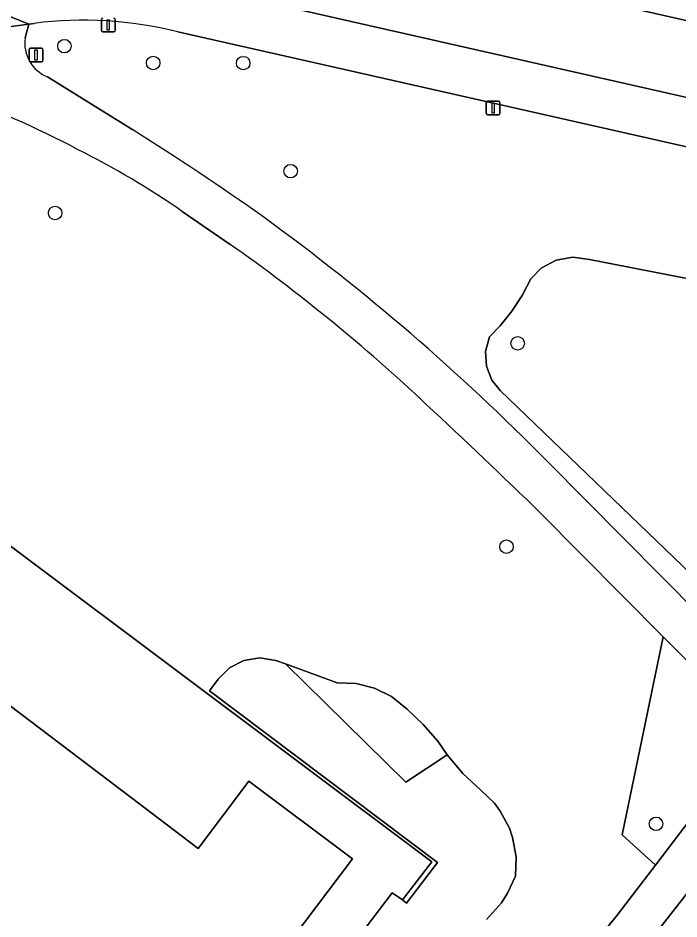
# Model space of a CAD drawing. Extents: x 160349 to 161355, y 381727 to 382854.
# Drawn here: x 161115 to 161162.8, y 382146.1 to 382211.3 of the extents above; entities that cross this region are included whole.
import ezdxf

# ---------------------------------------------------------------- set-up
doc = ezdxf.new("R2010")
doc.units = 0
for name, color, linetype in [('IMGEO_Berm_groen', 7, 'Continuous'), ('IMGEO_Boom', 7, 'Continuous'), ('IMGEO_Fietspad_gesloten', 7, 'Continuous'), ('IMGEO_Groenvoorziening', 7, 'Continuous'), ('IMGEO_Lichtmast', 7, 'Continuous'), ('IMGEO_Pand', 7, 'Continuous'), ('IMGEO_Rijbaan_lokaal_open', 7, 'Continuous'), ('IMGEO_Verkeersbordpaal', 7, 'Continuous'), ('IMGEO_Voetpad_gesloten', 7, 'Continuous'), ('IMGEO_Voetpad_open', 7, 'Continuous')]:
    doc.layers.add(name, color=color, linetype=linetype)

msp = doc.modelspace()

# ---------------------------------------------------------------- linework, layer by layer
at = {"layer": 'IMGEO_Berm_groen'}
for points in [[(161169.479, 382209.739), (161150.91, 382213.983), (161148.23, 382214.595), (161143.531, 382215.669), (161131.55, 382218.344)], [(161135.281, 382211.933), (161219.824, 382192.775)]]:
    msp.add_lwpolyline(points, dxfattribs=at)
at = {"layer": 'IMGEO_Boom'}
for centre in [(161118.375, 382209.27), (161124.793, 382208.054), (161131.306, 382208.044), (161134.73, 382200.221), (161117.701, 382197.193), (161151.156, 382187.759), (161150.348, 382173.035), (161161.164, 382152.971)]:
    msp.add_circle(centre, 0.489, dxfattribs=at)
at = {"layer": 'IMGEO_Fietspad_gesloten'}
for points in [[(161112.825, 382214.097), (161109.907, 382213.272), (161115.799, 382210.867), (161116.175, 382210.919)], [(161105.615, 382207.129), (161107.515, 382208.279), (161109.194, 382209.118), (161111.197, 382209.861), (161112.715, 382210.346), (161114.35, 382210.669), (161115.799, 382210.867), (161109.907, 382213.272)], [(161219.824, 382192.775), (161135.281, 382211.933)], [(161126.585, 382210.305), (161219.055, 382189.376), (161221.173, 382188.897)]]:
    msp.add_lwpolyline(points, dxfattribs=at)
msp.add_arc((161119.764, 382183.212), 27.938, 75.8684, 97.38061, dxfattribs=at)
at = {"layer": 'IMGEO_Groenvoorziening'}
for points in [[(161116.175, 382210.919), (161115.799, 382210.867), (161115.526, 382209.866)], [(161220.695, 382187.089), (161221.173, 382188.897), (161219.055, 382189.376), (161126.585, 382210.305)], [(161117.147, 382207.051), (161123.327, 382203.207)], [(161130.37, 382194.915), (161126.901, 382197.31)], [(161169.222, 382191.309), (161156.35, 382193.831), (161155.137, 382193.994), (161153.933, 382193.774), (161152.856, 382193.192), (161152.099, 382192.429), (161151.483, 382191.218), (161150.744, 382190.077), (161149.889, 382189.02), (161149.106, 382188.221), (161148.833, 382187.175), (161148.897, 382186.096), (161149.291, 382185.09), (161149.893, 382184.331), (161164.324, 382170.449)], [(161164.324, 382170.449), (161149.893, 382184.331), (161149.291, 382185.09), (161148.897, 382186.096), (161148.833, 382187.175), (161149.106, 382188.221), (161149.889, 382189.02), (161150.744, 382190.077), (161151.483, 382191.218), (161152.099, 382192.429), (161152.856, 382193.192), (161153.933, 382193.774), (161155.137, 382193.994), (161156.35, 382193.831), (161169.222, 382191.309)], [(161153.315, 382179.193), (161164.311, 382168.111)], [(161106.633, 382178.932), (161144.956, 382150.216), (161142.825, 382147.476), (161143.11, 382147.225), (161145.366, 382150.168), (161128.859, 382162.593), (161129.494, 382163.452), (161130.305, 382164.261), (161131.35, 382164.797), (161132.51, 382164.983), (161133.67, 382164.802), (161134.368, 382164.547), (161138.091, 382163.184), (161139.464, 382163.13), (161140.796, 382162.792), (161142.028, 382162.185), (161143.162, 382161.281), (161144.327, 382160.175), (161145.369, 382158.954), (161146.064, 382157.971), (161147.182, 382156.606), (161148.488, 382155.419), (161149.471, 382154.464), (161149.897, 382153.898), (161150.561, 382152.649), (161150.791, 382151.979), (161151.037, 382150.586), (161150.987, 382149.172), (161150.422, 382147.946), (161149.982, 382147.26), (161148.899, 382146.045)], [(161149.592, 382135.478), (161158.352, 382146.366), (161161.112, 382149.99), (161158.709, 382152.167), (161161.682, 382166.507), (161152.834, 382175.444)], [(161148.899, 382146.045), (161149.982, 382147.26), (161150.422, 382147.946), (161150.987, 382149.172), (161151.037, 382150.586), (161150.791, 382151.979), (161150.561, 382152.649), (161149.897, 382153.898), (161149.471, 382154.464), (161148.488, 382155.419), (161147.182, 382156.606), (161146.064, 382157.971), (161143.074, 382155.998), (161134.368, 382164.547), (161133.67, 382164.802), (161132.51, 382164.983), (161131.35, 382164.797), (161130.305, 382164.261), (161129.494, 382163.452), (161128.859, 382162.593), (161145.366, 382150.168), (161143.11, 382147.225), (161142.825, 382147.476), (161142.087, 382147.965), (161132.548, 382135.438)], [(161163.233, 382147.74), (161158.992, 382142.311)]]:
    msp.add_lwpolyline(points, dxfattribs=at)
for points in [[(161161.682, 382166.507), (161158.709, 382152.167), (161161.112, 382149.99), (161168.469, 382159.651)], [(161146.064, 382157.971), (161145.369, 382158.954), (161144.327, 382160.175), (161143.162, 382161.281), (161142.028, 382162.185), (161140.796, 382162.792), (161139.464, 382163.13), (161138.091, 382163.184), (161134.368, 382164.547), (161143.074, 382155.998)]]:
    msp.add_lwpolyline(points, close=True, dxfattribs=at)
for centre, radius, start, end in [((161119.764, 382183.212), 27.938, 75.8684, 97.38061), ((161118.14, 382209.497), 2.64, 171.96031, 247.91012), ((161083.645, 382133.943), 76.667, 62.25937, 69.88186), ((161020.068, 382038.391), 194.491, 54.5786, 57.93237), ((161090.34, 382144.27), 64.42, 55.42106, 63.25437), ((161035.524, 382063.296), 165.248, 44.53575, 53.94102), ((161055.617, 382088.904), 129.717, 46.71987, 54.81057), ((160773.241, 381785.253), 544.371, 45.78875, 46.99353)]:
    msp.add_arc(centre, radius, start, end, dxfattribs=at)
at = {"layer": 'IMGEO_Lichtmast'}
for p, q in [((161121.048, 382210.408), (161121.048, 382211.208)), ((161121.048, 382211.208), (161121.048, 382210.408)), ((161122.038, 382211.208), (161122.038, 382210.408)), ((161122.038, 382210.408), (161122.038, 382211.208)), ((161121.938, 382210.308), (161121.148, 382210.308)), ((161121.148, 382210.308), (161121.938, 382210.308)), ((161148.883, 382204.399), (161148.883, 382205.199)), ((161148.883, 382205.199), (161148.883, 382204.399)), ((161148.983, 382205.299), (161149.773, 382205.299)), ((161149.773, 382205.299), (161148.983, 382205.299)), ((161149.873, 382205.199), (161149.873, 382204.399)), ((161149.873, 382204.399), (161149.873, 382205.199)), ((161149.773, 382204.299), (161148.983, 382204.299)), ((161148.983, 382204.299), (161149.773, 382204.299))]:
    msp.add_line(p, q, dxfattribs=at)
for points in [[(161121.468, 382211.183), (161121.618, 382211.183), (161121.618, 382210.433), (161121.468, 382210.433), (161121.468, 382211.183)], [(161149.303, 382205.174), (161149.453, 382205.174), (161149.453, 382204.424), (161149.303, 382204.424), (161149.303, 382205.174)]]:
    msp.add_lwpolyline(points, dxfattribs=at)
for centre, start, end in [((161121.148, 382211.208), 90, 180), ((161121.148, 382211.208), 90, 180), ((161121.938, 382211.208), 0, 90), ((161121.938, 382211.208), 360, 90), ((161121.148, 382210.408), 180, 270), ((161121.148, 382210.408), 180, 270), ((161121.938, 382210.408), 270, 0), ((161121.938, 382210.408), 270, 0), ((161148.983, 382205.199), 90, 180), ((161148.983, 382205.199), 90, 180), ((161149.773, 382205.199), 0, 90), ((161149.773, 382205.199), 360, 90), ((161148.983, 382204.399), 180, 270), ((161148.983, 382204.399), 180, 270), ((161149.773, 382204.399), 270, 0), ((161149.773, 382204.399), 270, 0)]:
    msp.add_arc(centre, 0.1, start, end, dxfattribs=at)
at = {"layer": 'IMGEO_Pand'}
msp.add_lwpolyline([(161129.553, 382137.625), (161139.208, 382150.436), (161131.707, 382156.067), (161128.045, 382151.189), (161124.623, 382153.783), (161110.736, 382164.311), (161110.433, 382164.541), (161110.972, 382165.239), (161105.316, 382169.518), (161099.802, 382162.195), (161099.037, 382162.772), (161083.609, 382142.34)], dxfattribs=at)
at = {"layer": 'IMGEO_Rijbaan_lokaal_open'}
msp.add_lwpolyline([(161207.576, 382213.558), (161206.205, 382213.869), (161182.688, 382219.139), (161163.613, 382223.436), (161153.576, 382225.704), (161150.91, 382213.983), (161169.479, 382209.739), (161192.885, 382204.452), (161204.902, 382201.72)], close=True, dxfattribs=at)
at = {"layer": 'IMGEO_Verkeersbordpaal'}
for p, q in [((161115.921, 382209.128), (161116.711, 382209.128)), ((161116.711, 382209.128), (161115.921, 382209.128)), ((161115.821, 382208.228), (161115.821, 382209.028)), ((161115.821, 382209.028), (161115.821, 382208.228)), ((161116.811, 382209.028), (161116.811, 382208.228)), ((161116.811, 382208.228), (161116.811, 382209.028)), ((161116.711, 382208.128), (161115.921, 382208.128)), ((161115.921, 382208.128), (161116.711, 382208.128))]:
    msp.add_line(p, q, dxfattribs=at)
msp.add_lwpolyline([(161116.241, 382209.003), (161116.391, 382209.003), (161116.391, 382208.253), (161116.241, 382208.253), (161116.241, 382209.003)], dxfattribs=at)
for centre, start, end in [((161115.921, 382209.028), 90, 180), ((161115.921, 382209.028), 90, 180), ((161116.711, 382209.028), 0, 90), ((161116.711, 382209.028), 360, 90), ((161115.921, 382208.228), 180, 270), ((161115.921, 382208.228), 180, 270), ((161116.711, 382208.228), 270, 0), ((161116.711, 382208.228), 270, 0)]:
    msp.add_arc(centre, 0.1, start, end, dxfattribs=at)
at = {"layer": 'IMGEO_Voetpad_gesloten'}
for points in [[(161115.526, 382209.866), (161115.799, 382210.867), (161114.35, 382210.669), (161112.715, 382210.346), (161111.197, 382209.861), (161109.194, 382209.118), (161107.515, 382208.279), (161105.615, 382207.129), (161106.652, 382205.964), (161106.727, 382205.862)], [(161123.327, 382203.207), (161117.147, 382207.051)], [(161126.901, 382197.31), (161130.37, 382194.915)], [(161171.954, 382163.92), (161170.336, 382162.039), (161164.311, 382168.111), (161153.315, 382179.193)], [(161152.834, 382175.444), (161161.682, 382166.507), (161168.469, 382159.651), (161161.112, 382149.99), (161158.352, 382146.366), (161149.592, 382135.478)], [(161147.275, 382127.613), (161148.065, 382128.845), (161150.876, 382132.31), (161158.992, 382142.311), (161163.233, 382147.74), (161163.43, 382147.992), (161165.753, 382150.973), (161172.85, 382160.133)]]:
    msp.add_lwpolyline(points, dxfattribs=at)
for centre, radius, start, end in [((161118.14, 382209.497), 2.64, 171.96031, 247.91012), ((161083.645, 382133.943), 76.667, 62.25937, 69.88186), ((161020.068, 382038.391), 194.491, 54.5786, 57.93237), ((161090.34, 382144.27), 64.42, 55.42106, 63.25437), ((161035.524, 382063.296), 165.248, 44.53575, 53.94102), ((161055.617, 382088.904), 129.717, 46.71987, 54.81057), ((160773.241, 381785.253), 544.371, 45.78875, 46.99353)]:
    msp.add_arc(centre, radius, start, end, dxfattribs=at)
at = {"layer": 'IMGEO_Voetpad_open'}
msp.add_lwpolyline([(161106.633, 382178.932), (161104.927, 382176.534), (161107.17, 382174.872), (161114.349, 382169.552), (161110.736, 382164.311), (161124.623, 382153.783), (161128.045, 382151.189), (161131.707, 382156.067), (161139.208, 382150.436), (161129.553, 382137.625), (161132.548, 382135.438), (161142.087, 382147.965), (161142.825, 382147.476), (161144.956, 382150.216)], close=True, dxfattribs=at)

doc.saveas('drawing.dxf')
